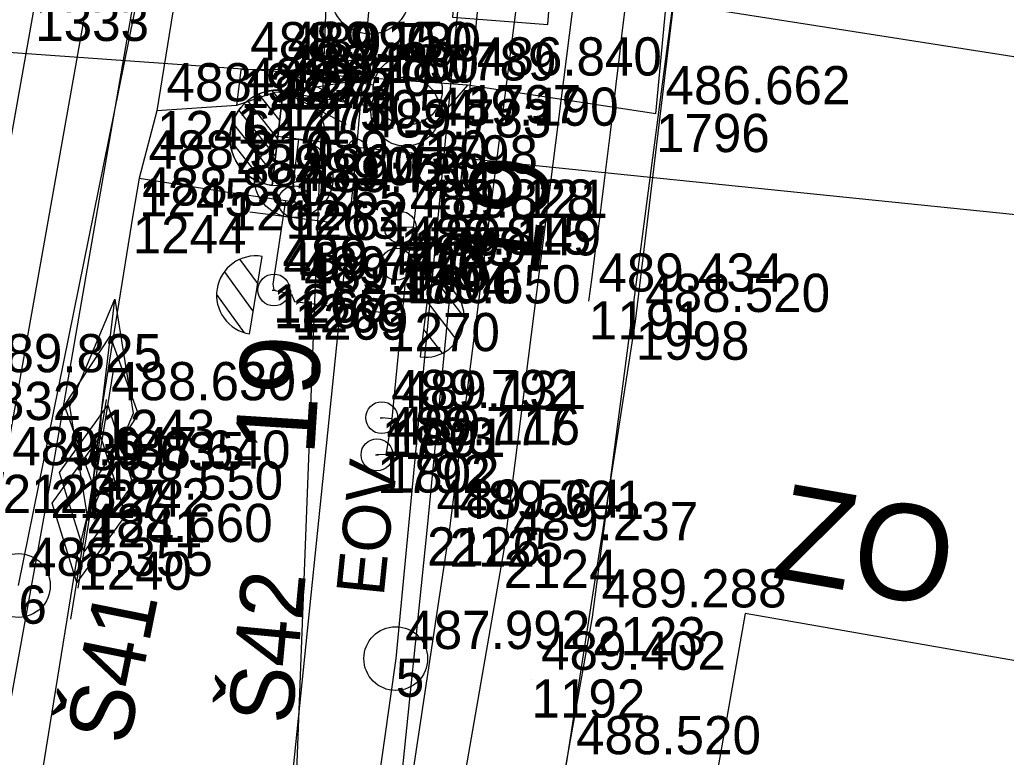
# Model space of a CAD drawing. Extents: x -874038 to -859694, y -1059487 to -1049069.
# Drawn here: x -866432.88 to -866401.93, y -1049680.89 to -1049657.74 of the extents above; entities that cross this region are included whole.
import ezdxf

# ---------------------------------------------------------------- set-up
doc = ezdxf.new("R2010")
doc.units = 0
for name, color, linetype in [('Vrstva 1', 7, 'Continuous'), ('Vrstva 2', 7, 'Continuous'), ('Vrstva 25', 7, 'Continuous'), ('Vrstva 26', 7, 'Continuous'), ('Vrstva 28', 7, 'Continuous'), ('Vrstva 3', 7, 'Continuous'), ('Vrstva 31', 7, 'Continuous'), ('Vrstva 32', 7, 'Continuous'), ('Vrstva 4', 7, 'Continuous'), ('Vrstva 43', 7, 'Continuous'), ('Vrstva 44', 7, 'Continuous'), ('Vrstva 50', 7, 'Continuous'), ('Vrstva 51', 7, 'Continuous'), ('Vrstva 60', 7, 'Continuous'), ('Vrstva 61', 7, 'Continuous'), ('Vrstva 63', 7, 'Continuous'), ('Vrstva 7', 7, 'Continuous')]:
    doc.layers.add(name, color=color, linetype=linetype)

msp = doc.modelspace()

# ---------------------------------------------------------------- linework, layer by layer
at = {"layer": 'Vrstva 1'}
for p, q in [((-866364.069, -1049664.817), (-866421.779, -1049655.747)), ((-866422.307, -1049661.733), (-866318.439, -1049672.38)), ((-866410.129, -1049676.376), (-866411.481, -1049684.097)), ((-866381.474, -1049681.394), (-866410.129, -1049676.376))]:
    msp.add_line(p, q, dxfattribs=at)
for points in [[(-866438.808, -1049693.088), (-866436.925, -1049682.536), (-866434.524, -1049669.102), (-866432.397, -1049657.204), (-866430.178, -1049644.806), (-866429.967, -1049643.761)], [(-866422.307, -1049661.733), (-866422.146, -1049659.943), (-866421.779, -1049655.747)]]:
    msp.add_lwpolyline(points, dxfattribs=at)
msp.add_circle((-866422.307, -1049661.733), 0.25, dxfattribs=at)
msp.add_arc((-866825.248, -1049611.295), 413.928, 352.32577, 355.70663, dxfattribs=at)
at = {"layer": 'Vrstva 2'}
for p, q in [((-866424.971, -1049659.961), (-866424.663, -1049660.349)), ((-866424.963, -1049662.937), (-866424.619, -1049659.957)), ((-866424.619, -1049659.957), (-866424.963, -1049662.937)), ((-866425.735, -1049660.285), (-866424.793, -1049661.471)), ((-866425.391, -1049660.075), (-866424.729, -1049660.909)), ((-866426.011, -1049660.581), (-866424.859, -1049662.035)), ((-866426.211, -1049660.973), (-866424.923, -1049662.595)), ((-866426.287, -1049661.519), (-866425.205, -1049662.885)), ((-866422.307, -1049661.733), (-866423.301, -1049661.619))]:
    msp.add_line(p, q, dxfattribs=at)
msp.add_lwpolyline([(-866422.307, -1049661.733), (-866424.428, -1049682.423), (-866427.188, -1049704.249)], dxfattribs=at)
msp.add_circle((-866424.79, -1049661.446), 1.5, dxfattribs=at)
msp.add_arc((-866424.79, -1049661.446), 1.5, 83.4108, 263.4108, dxfattribs=at)
at = {"layer": 'Vrstva 25'}
for p, q in [((-866420.994, -1049664.252), (-866420.894, -1049664.252)), ((-866421.106, -1049665.41), (-866421.006, -1049665.41)), ((-866421.577, -1049670.227), (-866421.477, -1049670.227)), ((-866421.726, -1049671.392), (-866421.626, -1049671.392))]:
    msp.add_line(p, q, dxfattribs=at)
for centre in [(-866420.944, -1049664.252), (-866421.056, -1049665.41), (-866421.527, -1049670.227), (-866421.676, -1049671.392)]:
    msp.add_circle(centre, 0.5, dxfattribs=at)
at = {"layer": 'Vrstva 26'}
for points in [[(-866432.02, -1049770.74), (-866429.19, -1049755.59), (-866426.87, -1049742.75), (-866425.96, -1049736.93), (-866423.23, -1049722.65), (-866418.3, -1049695), (-866415.73, -1049681.09), (-866413.56, -1049667.21), (-866411.91, -1049653.46), (-866411.04, -1049642.32), (-866410.26, -1049632.19), (-866409.9, -1049622.4), (-866409.79, -1049609.4), (-866410.25, -1049594.07), (-866410.66, -1049587.11), (-866410.78, -1049585.06), (-866411.87, -1049580.74), (-866412.65, -1049576.13), (-866413.64, -1049562.73)], [(-866432.02, -1049770.74), (-866429.19, -1049755.59), (-866427.109, -1049744.279), (-866426.199, -1049738.459), (-866423.23, -1049722.65), (-866418.3, -1049695), (-866415.73, -1049681.09), (-866413.56, -1049667.21), (-866411.91, -1049653.46), (-866411.04, -1049642.32), (-866410.26, -1049632.19), (-866409.9, -1049622.4), (-866409.79, -1049609.4), (-866410.25, -1049594.07), (-866410.78, -1049585.06), (-866411.87, -1049580.74), (-866412.65, -1049576.13), (-866413.64, -1049562.73)], [(-866412.923, -1049660.692), (-866412.16, -1049652.59), (-866411.91, -1049649.84), (-866411.3, -1049642.36), (-866407.69, -1049642.34)], [(-866412.923, -1049660.692), (-866418.839, -1049659.789), (-866444.265, -1049657.985)], [(-866412.923, -1049660.692), (-866418.839, -1049659.789), (-866420.196, -1049661.365), (-866420.536, -1049664.258), (-866420.743, -1049665.434), (-866421.213, -1049670.259), (-866421.403, -1049671.379)], [(-866420.536, -1049664.258), (-866420.944, -1049664.252)], [(-866420.743, -1049665.434), (-866421.056, -1049665.41)], [(-866421.213, -1049670.259), (-866421.527, -1049670.227)], [(-866421.403, -1049671.379), (-866421.676, -1049671.392)]]:
    msp.add_lwpolyline(points, dxfattribs=at)
at = {"layer": 'Vrstva 28'}
for p, q in [((-866429.906, -1049666.514), (-866430.734, -1049673.446)), ((-866431.476, -1049669.842), (-866430.044, -1049667.669)), ((-866430.044, -1049667.669), (-866429.164, -1049670.118)), ((-866431.049, -1049675.576), (-866429.931, -1049668.684)), ((-866431.639, -1049671.943), (-866430.117, -1049669.833)), ((-866430.596, -1049672.291), (-866431.476, -1049669.842)), ((-866431.279, -1049676.546), (-866430.161, -1049669.654)), ((-866430.117, -1049669.833), (-866429.341, -1049672.317)), ((-866429.164, -1049670.118), (-866430.596, -1049672.291)), ((-866431.869, -1049672.913), (-866430.347, -1049670.803)), ((-866430.347, -1049670.803), (-866429.571, -1049673.287)), ((-866430.863, -1049674.427), (-866431.639, -1049671.943)), ((-866429.341, -1049672.317), (-866430.863, -1049674.427)), ((-866431.093, -1049675.397), (-866431.869, -1049672.913)), ((-866429.571, -1049673.287), (-866431.093, -1049675.397))]:
    msp.add_line(p, q, dxfattribs=at)
for points in [[(-866423.23, -1049613.16), (-866423.21, -1049619.16), (-866423.05, -1049623.15), (-866423.58, -1049631.09), (-866423.88, -1049633.11), (-866424.66, -1049637.04), (-866424.98, -1049639.05), (-866425.32, -1049641.94), (-866426.69, -1049648.95), (-866427.75, -1049655.41), (-866428.58, -1049660.6), (-866429.14, -1049662.71), (-866429.34, -1049663.87), (-866430.32, -1049669.98), (-866430.49, -1049672.13), (-866430.72, -1049673.1), (-866431.05, -1049674.43)], [(-866424.51, -1049659.34), (-866424.78, -1049659.3), (-866425.95, -1049659.31), (-866426.08, -1049660.43), (-866428.58, -1049660.6)], [(-866424.58, -1049660.01), (-866424.89, -1049660.02), (-866426.08, -1049660.43)], [(-866429.14, -1049662.71), (-866426.36, -1049663.15), (-866424.55, -1049663.41), (-866424.27, -1049663.45), (-866424.29, -1049662.71)], [(-866424.55, -1049663.41), (-866424.94, -1049666.04), (-866424.91, -1049666.22), (-866424.36, -1049666.35), (-866424.26, -1049666.58), (-866421.39, -1049666.94)], [(-866443.22, -1049741.93), (-866443.14, -1049740.9), (-866440.53, -1049728.25), (-866439.73, -1049724.04), (-866435.5, -1049701.84), (-866431.05, -1049674.43)]]:
    msp.add_lwpolyline(points, dxfattribs=at)
at = {"layer": 'Vrstva 3'}
for p, q in [((-866424.51, -1049659.34), (-866422.357, -1049658.986)), ((-866424.51, -1049659.34), (-866421.785, -1049659.776)), ((-866424.51, -1049659.34), (-866422.575, -1049660.348)), ((-866424.58, -1049660.01), (-866422.427, -1049659.656)), ((-866424.58, -1049660.01), (-866421.855, -1049660.446)), ((-866424.58, -1049660.01), (-866422.645, -1049661.018)), ((-866422.913, -1049661.643), (-866425.357, -1049661.333)), ((-866424.135, -1049661.488), (-866424.445, -1049663.932)), ((-866423.223, -1049664.087), (-866425.667, -1049663.777)), ((-866425.418, -1049666.02), (-866425.98, -1049665.257)), ((-866425.671, -1049667.602), (-866425.282, -1049665.169)), ((-866425.282, -1049665.169), (-866425.282, -1049665.169)), ((-866425.282, -1049665.169), (-866425.282, -1049665.169)), ((-866425.556, -1049666.883), (-866426.456, -1049665.641)), ((-866420.013, -1049665.873), (-866420.323, -1049668.317)), ((-866419.853, -1049665.903), (-866418.949, -1049667.076)), ((-866425.829, -1049667.567), (-866426.696, -1049666.365)), ((-866420.104, -1049666.596), (-866419.166, -1049667.808)), ((-866420.214, -1049667.462), (-866419.628, -1049668.207)), ((-866420.323, -1049668.317), (-866420.323, -1049668.317)), ((-866420.323, -1049668.317), (-866420.323, -1049668.317))]:
    msp.add_line(p, q, dxfattribs=at)
for centre, radius in [((-866420.714, -1049659.951), 1.084), ((-866420.784, -1049660.621), 1.084), ((-866424.289, -1049662.715), 1.232)]:
    msp.add_circle(centre, radius, dxfattribs=at)
for centre, start, end in [((-866425.477, -1049666.381), 80.9331, 170.9273), ((-866420.167, -1049667.1), 352.7709, 82.7709), ((-866425.477, -1049666.381), 170.9331, 260.9331), ((-866420.167, -1049667.1), 262.7709, 352.7651)]:
    msp.add_arc(centre, 1.232, start, end, dxfattribs=at)
at = {"layer": 'Vrstva 31'}
msp.add_lwpolyline([(-866429.905, -1049666.505), (-866429.327, -1049670.099), (-866430.735, -1049673.455), (-866431.313, -1049669.861), (-866429.905, -1049666.505)], dxfattribs=at)
at = {"layer": 'Vrstva 32'}
for points in [[(-866423.23, -1049613.16), (-866423.21, -1049619.16), (-866423.05, -1049623.15), (-866423.58, -1049631.09), (-866423.88, -1049633.11), (-866424.66, -1049637.04), (-866424.98, -1049639.05), (-866425.32, -1049641.94), (-866426.69, -1049648.95), (-866427.75, -1049655.41), (-866428.58, -1049660.6), (-866429.14, -1049662.71), (-866429.34, -1049663.87), (-866430.32, -1049669.98), (-866430.49, -1049672.13), (-866430.72, -1049673.1), (-866431.05, -1049674.43)], [(-866443.22, -1049741.93), (-866443.14, -1049740.9), (-866440.53, -1049728.25), (-866439.73, -1049724.04), (-866435.5, -1049701.84), (-866431.05, -1049674.43)]]:
    msp.add_lwpolyline(points, dxfattribs=at)
at = {"layer": 'Vrstva 4'}
for points in [[(-866418.036, -1049652.429), (-866420.105, -1049673.668), (-866421.622, -1049688.418)], [(-866411.841, -1049652.98), (-866414.927, -1049676.483), (-866420.796, -1049709.313), (-866424.202, -1049728.437), (-866428.895, -1049754.544), (-866433.77, -1049780.783)]]:
    msp.add_lwpolyline(points, dxfattribs=at)
at = {"layer": 'Vrstva 43'}
for centre in [(-866432.925, -1049675.495), (-866421.087, -1049677.788)]:
    msp.add_circle(centre, 1, dxfattribs=at)
at = {"layer": 'Vrstva 44'}
for points in [[(-866432.925, -1049675.495), (-866424.229, -1049632.586)], [(-866416.905, -1049633.862), (-866421.087, -1049677.788)], [(-866421.087, -1049677.788), (-866428.003, -1049726.65)]]:
    msp.add_lwpolyline(points, dxfattribs=at)
at = {"layer": 'Vrstva 50'}
for p, q in [((-866424.32, -1049663.45), (-866424.22, -1049663.45)), ((-866424.96, -1049666.22), (-866424.86, -1049666.22))]:
    msp.add_line(p, q, dxfattribs=at)
for centre in [(-866424.27, -1049663.45), (-866424.91, -1049666.22)]:
    msp.add_circle(centre, 0.5, dxfattribs=at)
at = {"layer": 'Vrstva 51'}
for points in [[(-866453.763, -1049428.714), (-866452.04, -1049433.568), (-866444.34, -1049464.467), (-866438.597, -1049487.342), (-866435.561, -1049499.856), (-866432.067, -1049514.215), (-866429.592, -1049524.635), (-866427.118, -1049537.242), (-866424.834, -1049551.513), (-866423.405, -1049564.038), (-866422.298, -1049588.525), (-866422.319, -1049598.069), (-866423.239, -1049614.649), (-866425.584, -1049635.954), (-866428.282, -1049651.152), (-866431.923, -1049672.176), (-866434.789, -1049687.948)], [(-866454.65, -1049428.981), (-866452.49, -1049437.374), (-866445.686, -1049464.717), (-866440.388, -1049486.132), (-866439.671, -1049485.991), (-866439.288, -1049487.548), (-866440.053, -1049487.765), (-866436.794, -1049500.615), (-866433.423, -1049514.408), (-866430.94, -1049524.793), (-866428.421, -1049537.452), (-866426.227, -1049551.69), (-866424.796, -1049564.13), (-866423.619, -1049588.374), (-866423.781, -1049598.122), (-866424.593, -1049614.601), (-866427.007, -1049635.599), (-866429.692, -1049651.048), (-866433.418, -1049672.02), (-866436.289, -1049687.849)], [(-866416.713, -1049652.658), (-866419.398, -1049673.706), (-866421.622, -1049688.418), (-866425.475, -1049708.55), (-866428.965, -1049727.899), (-866433.746, -1049753.679), (-866437.131, -1049773.083)], [(-866414.971, -1049652.856), (-866417.7, -1049674.373), (-866420.22, -1049688.884), (-866423.84, -1049708.816), (-866427.288, -1049728.049), (-866431.923, -1049754.012), (-866435.468, -1049773.325)]]:
    msp.add_lwpolyline(points, dxfattribs=at)
at = {"layer": 'Vrstva 60'}
for p, q in [((-866425.95, -1049659.31), (-866425.95, -1049659.31)), ((-866424.78, -1049659.3), (-866424.78, -1049659.3)), ((-866424.51, -1049659.34), (-866424.51, -1049659.34)), ((-866424.89, -1049660.02), (-866424.89, -1049660.02)), ((-866424.58, -1049660.01), (-866424.58, -1049660.01)), ((-866422.146, -1049659.943), (-866422.146, -1049659.943)), ((-866418.839, -1049659.789), (-866418.839, -1049659.789)), ((-866428.58, -1049660.6), (-866428.58, -1049660.6)), ((-866426.08, -1049660.43), (-866426.08, -1049660.43)), ((-866412.923, -1049660.692), (-866412.923, -1049660.692)), ((-866420.196, -1049661.365), (-866420.196, -1049661.365)), ((-866422.307, -1049661.733), (-866422.307, -1049661.733)), ((-866429.14, -1049662.71), (-866429.14, -1049662.71)), ((-866424.29, -1049662.71), (-866424.29, -1049662.71)), ((-866426.36, -1049663.15), (-866426.36, -1049663.15)), ((-866424.55, -1049663.41), (-866424.55, -1049663.41)), ((-866424.27, -1049663.45), (-866424.27, -1049663.45)), ((-866429.34, -1049663.87), (-866429.34, -1049663.87)), ((-866420.944, -1049664.252), (-866420.944, -1049664.252)), ((-866420.536, -1049664.258), (-866420.536, -1049664.258)), ((-866421.056, -1049665.41), (-866421.056, -1049665.41)), ((-866420.743, -1049665.434), (-866420.743, -1049665.434)), ((-866424.94, -1049666.04), (-866424.94, -1049666.04)), ((-866424.91, -1049666.22), (-866424.91, -1049666.22)), ((-866424.36, -1049666.35), (-866424.36, -1049666.35)), ((-866424.26, -1049666.58), (-866424.26, -1049666.58)), ((-866415.029, -1049666.571), (-866415.029, -1049666.571)), ((-866421.39, -1049666.94), (-866421.39, -1049666.94)), ((-866413.56, -1049667.21), (-866413.56, -1049667.21)), ((-866430.32, -1049669.98), (-866430.32, -1049669.98)), ((-866421.527, -1049670.227), (-866421.527, -1049670.227)), ((-866421.213, -1049670.259), (-866421.213, -1049670.259)), ((-866421.676, -1049671.392), (-866421.676, -1049671.392)), ((-866421.403, -1049671.379), (-866421.403, -1049671.379)), ((-866431.923, -1049672.176), (-866431.923, -1049672.176)), ((-866430.49, -1049672.13), (-866430.49, -1049672.13)), ((-866430.72, -1049673.1), (-866430.72, -1049673.1)), ((-866420.105, -1049673.668), (-866420.105, -1049673.668)), ((-866419.398, -1049673.706), (-866419.398, -1049673.706)), ((-866431.05, -1049674.43), (-866431.05, -1049674.43)), ((-866417.7, -1049674.373), (-866417.7, -1049674.373)), ((-866414.927, -1049676.483), (-866414.927, -1049676.483)), ((-866421.087, -1049677.788), (-866421.087, -1049677.788)), ((-866416.827, -1049678.441), (-866416.827, -1049678.441))]:
    msp.add_line(p, q, dxfattribs=at)
at = {"layer": 'Vrstva 63'}
msp.add_line((-866427.028, -1049754.75), (-866419.146, -1049550.639), dxfattribs=at)
at = {"layer": 'Vrstva 7'}
msp.add_lwpolyline([(-866417.576, -1049654.781), (-866419.072, -1049654.663), (-866419.308, -1049657.653), (-866416.317, -1049657.889), (-866416.081, -1049654.899), (-866417.576, -1049654.781)], dxfattribs=at)
msp.add_circle((-866421.883, -1049656.94), 1.246, dxfattribs=at)

# ---------------------------------------------------------------- texts
at = {"layer": 'Vrstva 1'}
msp.add_text('ZO', height=3, rotation=350.0662, dxfattribs=at).set_placement((-866409.35, -1049675.23))
at = {"layer": 'Vrstva 2'}
for rotation, p in [(82.4583, (-866416.646, -1049665.887)), (86.363, (-866423.647, -1049671.444))]:
    msp.add_text('19', height=2.5, rotation=rotation, dxfattribs=at).set_placement(p)
at = {"layer": 'Vrstva 25'}
msp.add_text('EOV', height=1.5, rotation=84.1469, dxfattribs=at).set_placement((-866421.467, -1049675.861))
at = {"layer": 'Vrstva 43'}
for s, height, rotation, p in [('Š42', 2, 84.5615, (-866424.354, -1049679.881)), ('Š41', 1.9999, 78.5435, (-866429.483, -1049680.547))]:
    msp.add_text(s, height=height, rotation=rotation, dxfattribs=at).set_placement(p)
at = {"layer": 'Vrstva 60'}
for s, p in [('1333', (-866432.397, -1049658.404)), ('1272', (-866425.95, -1049660.51)), ('1273', (-866424.78, -1049660.5)), ('1274', (-866424.51, -1049660.54)), ('1275', (-866424.89, -1049661.22)), ('1276', (-866424.58, -1049661.21)), ('1054', (-866422.146, -1049661.143)), ('1797', (-866418.839, -1049660.989)), ('1246', (-866428.58, -1049661.8)), ('1271', (-866426.08, -1049661.63)), ('1796', (-866412.923, -1049661.892)), ('1798', (-866420.196, -1049662.565)), ('1053', (-866422.307, -1049662.933)), ('1245', (-866429.14, -1049663.91)), ('1265', (-866424.29, -1049663.91)), ('1262', (-866426.36, -1049664.35)), ('1263', (-866424.55, -1049664.61)), ('1264', (-866424.27, -1049664.65)), ('1244', (-866429.34, -1049665.07)), ('1795', (-866420.944, -1049665.452)), ('1799', (-866420.536, -1049665.458)), ('1794', (-866421.056, -1049666.61)), ('1800', (-866420.743, -1049666.634)), ('1266', (-866424.94, -1049667.24)), ('1267', (-866424.91, -1049667.42)), ('1268', (-866424.36, -1049667.55)), ('1269', (-866424.26, -1049667.78)), ('1191', (-866415.029, -1049667.771)), ('1270', (-866421.39, -1049668.14)), ('1998', (-866413.56, -1049668.41)), ('1332', (-866434.524, -1049670.302)), ('1243', (-866430.32, -1049671.18)), ('1793', (-866421.527, -1049671.427)), ('1801', (-866421.213, -1049671.459)), ('1792', (-866421.676, -1049672.592)), ('1802', (-866421.403, -1049672.579)), ('2128', (-866433.418, -1049673.22)), ('1242', (-866430.49, -1049673.33)), ('2127', (-866431.923, -1049673.376)), ('1241', (-866430.72, -1049674.3)), ('2126', (-866420.105, -1049674.868)), ('2125', (-866419.398, -1049674.906)), ('1240', (-866431.05, -1049675.63)), ('2124', (-866417.7, -1049675.573)), ('6', (-866432.925, -1049676.695)), ('2123', (-866414.927, -1049677.683)), ('5', (-866421.087, -1049678.988)), ('1192', (-866416.827, -1049679.641))]:
    msp.add_text(s, height=1.2, dxfattribs=at).set_placement(p)
at = {"layer": 'Vrstva 61'}
for s, p in [('488.990', (-866425.65, -1049659.01)), ('489.150', (-866424.48, -1049659)), ('489.780', (-866424.21, -1049659.04)), ('489.180', (-866424.59, -1049659.72)), ('489.760', (-866424.28, -1049659.71)), ('489.789', (-866421.846, -1049659.643)), ('486.840', (-866418.539, -1049659.489)), ('488.920', (-866428.28, -1049660.3)), ('488.970', (-866425.78, -1049660.13)), ('486.662', (-866412.623, -1049660.392)), ('489.190', (-866419.896, -1049661.065)), ('489.783', (-866422.007, -1049661.433)), ('488.910', (-866428.84, -1049662.41)), ('489.730', (-866423.99, -1049662.41)), ('489.200', (-866426.06, -1049662.85)), ('489.420', (-866424.25, -1049663.11)), ('489.760', (-866423.97, -1049663.15)), ('488.880', (-866429.04, -1049663.57)), ('489.828', (-866420.644, -1049663.952)), ('489.121', (-866420.236, -1049663.958)), ('489.815', (-866420.756, -1049665.11)), ('489.149', (-866420.443, -1049665.134)), ('489.470', (-866424.64, -1049665.74)), ('489.710', (-866424.61, -1049665.92)), ('489.710', (-866424.06, -1049666.05)), ('489.540', (-866423.96, -1049666.28)), ('489.434', (-866414.729, -1049666.271)), ('489.650', (-866421.09, -1049666.64)), ('488.520', (-866413.26, -1049666.91)), ('489.825', (-866434.224, -1049668.802)), ('488.630', (-866430.02, -1049669.68)), ('489.792', (-866421.227, -1049669.927)), ('489.131', (-866420.913, -1049669.959)), ('489.777', (-866421.376, -1049671.092)), ('489.116', (-866421.103, -1049671.079)), ('489.647', (-866433.118, -1049671.72)), ('489.635', (-866431.623, -1049671.876)), ('488.640', (-866430.19, -1049671.83)), ('488.550', (-866430.42, -1049672.8)), ('489.564', (-866419.805, -1049673.368)), ('489.301', (-866419.098, -1049673.406)), ('488.660', (-866430.75, -1049674.13)), ('489.237', (-866417.4, -1049674.073)), ('488.355', (-866432.625, -1049675.195)), ('489.288', (-866414.627, -1049676.183)), ('487.992', (-866420.787, -1049677.488)), ('489.402', (-866416.527, -1049678.141)), ('488.520', (-866415.43, -1049680.79))]:
    msp.add_text(s, height=1.2, dxfattribs=at).set_placement(p)

doc.saveas('drawing.dxf')
